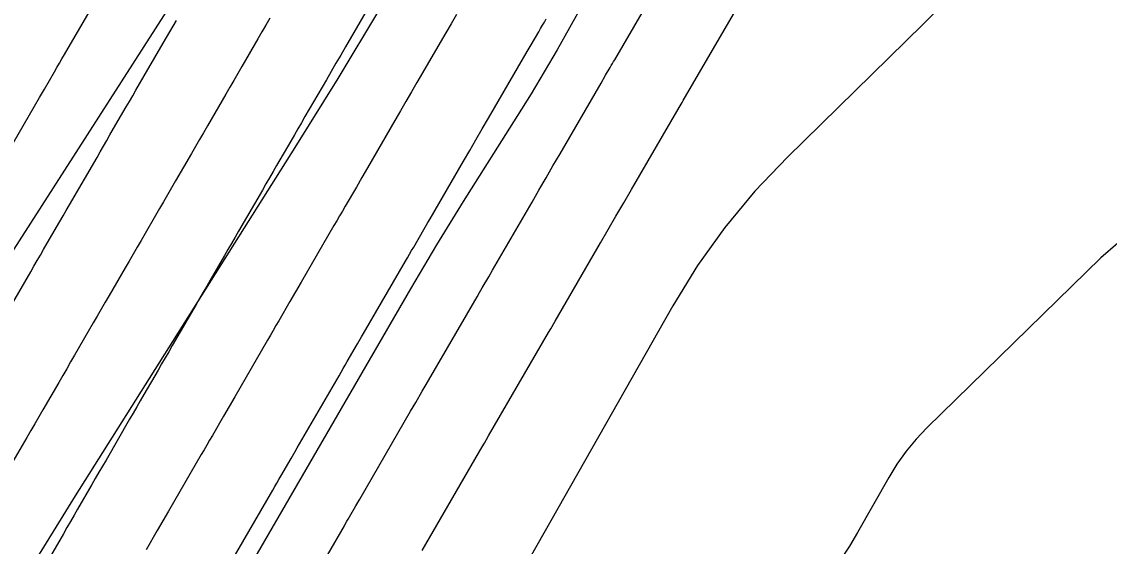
# Model space of a CAD drawing. Extents: x 1005228 to 1008882, y 1883389 to 1885754.
# Drawn here: x 1008532.95 to 1008573.86, y 1885054.7 to 1885074.41 of the extents above; entities that cross this region are included whole.
import ezdxf

# ---------------------------------------------------------------- set-up
doc = ezdxf.new("R2010")
doc.units = 0
for name, color, linetype in [('ATDIMS', 7, 'Continuous'), ('C-ANNO-NOTE', 7, 'Continuous'), ('S_BRIDGE', 7, 'Continuous'), ('TSOBSTACLE', 7, 'Continuous')]:
    doc.layers.add(name, color=color, linetype=linetype)

msp = doc.modelspace()

# ---------------------------------------------------------------- linework, layer by layer
at = {"layer": 'ATDIMS'}
for points in [[(1008548.014, 1885054.543), (1008550.273, 1885058.437), (1008550.354, 1885058.575), (1008550.514, 1885058.852), (1008552.768, 1885062.735), (1008552.85, 1885062.877), (1008553.015, 1885063.161), (1008554.723, 1885066.102), (1008555.015, 1885066.604), (1008555.306, 1885067.106), (1008555.598, 1885067.607), (1008555.89, 1885068.109), (1008557.683, 1885071.192), (1008557.792, 1885071.38), (1008557.833, 1885071.45), (1008560.254, 1885075.608), (1008560.32, 1885075.72), (1008562.775, 1885079.934), (1008562.819, 1885080.009), (1008565.301, 1885084.266), (1008565.319, 1885084.297), (1008567.823, 1885088.584), (1008567.844, 1885088.619)], [(1008542.288, 1885074.55), (1008542.137, 1885074.29), (1008541.986, 1885074.03), (1008541.835, 1885073.77), (1008541.231, 1885072.731), (1008541.081, 1885072.471), (1008540.93, 1885072.211), (1008540.779, 1885071.951), (1008540.628, 1885071.691), (1008539.938, 1885070.503), (1008539.787, 1885070.244), (1008539.637, 1885069.985), (1008539.486, 1885069.725), (1008539.336, 1885069.466), (1008538.734, 1885068.429), (1008538.583, 1885068.17), (1008538.433, 1885067.911), (1008538.282, 1885067.651), (1008538.132, 1885067.392), (1008537.438, 1885066.196), (1008537.288, 1885065.937), (1008537.138, 1885065.679), (1008536.988, 1885065.42), (1008536.838, 1885065.161), (1008536.237, 1885064.127), (1008536.087, 1885063.868), (1008535.937, 1885063.609), (1008535.787, 1885063.351), (1008535.637, 1885063.092), (1008534.939, 1885061.888), (1008534.789, 1885061.63), (1008534.64, 1885061.372), (1008534.49, 1885061.114), (1008534.341, 1885060.856), (1008533.743, 1885059.824), (1008533.593, 1885059.565), (1008533.444, 1885059.307), (1008533.294, 1885059.049), (1008533.145, 1885058.791), (1008532.443, 1885057.579)]]:
    msp.add_lwpolyline(points, dxfattribs=at)
at = {"layer": 'C-ANNO-NOTE'}
for points in [[(1008578.874, 1885127.581), (1008564.623, 1885105.878), (1008564.19, 1885105.223), (1008563.753, 1885104.571), (1008563.311, 1885103.921), (1008562.865, 1885103.275), (1008561.073, 1885100.694), (1008560.633, 1885100.044), (1008560.21, 1885099.383), (1008559.803, 1885098.713), (1008559.412, 1885098.032), (1008549.443, 1885080.156), (1008547.942, 1885077.508), (1008546.407, 1885074.882), (1008544.835, 1885072.276), (1008543.228, 1885069.692), (1008534.961, 1885056.597), (1008534.226, 1885055.42), (1008533.502, 1885054.237)], [(1008575.913, 1885107.914), (1008573.164, 1885103.728), (1008572.474, 1885102.684), (1008571.777, 1885101.644), (1008571.073, 1885100.609), (1008570.362, 1885099.579), (1008558.197, 1885082.059), (1008557.578, 1885081.143), (1008556.982, 1885080.213), (1008556.409, 1885079.269), (1008555.858, 1885078.31), (1008553.559, 1885074.187), (1008553.087, 1885073.354), (1008552.604, 1885072.528), (1008552.109, 1885071.708), (1008551.604, 1885070.895), (1008549.559, 1885067.656), (1008549.052, 1885066.844), (1008548.552, 1885066.028), (1008548.06, 1885065.206), (1008547.576, 1885064.38), (1008535.397, 1885043.384)], [(1008577.815, 1885089.255), (1008571.392, 1885079.747), (1008570.36, 1885078.301), (1008569.259, 1885076.911), (1008568.089, 1885075.58), (1008566.85, 1885074.306), (1008561.755, 1885069.328), (1008560.53, 1885068.045), (1008559.404, 1885066.686), (1008558.377, 1885065.251), (1008557.448, 1885063.741), (1008547.739, 1885046.644)], [(1008574.828, 1885066.642), (1008573.542, 1885065.536), (1008567.006, 1885059.15), (1008566.597, 1885058.722), (1008566.221, 1885058.268), (1008565.878, 1885057.789), (1008565.568, 1885057.285), (1008564.394, 1885055.217), (1008564.089, 1885054.708), (1008563.76, 1885054.217)]]:
    msp.add_lwpolyline(points, dxfattribs=at)
at = {"layer": 'S_BRIDGE'}
msp.add_lwpolyline([(1008525.063, 1885054.057), (1008539.261, 1885076.156), (1008539.494, 1885076.52), (1008539.728, 1885076.883), (1008539.963, 1885077.246), (1008540.197, 1885077.609), (1008541.136, 1885079.062), (1008541.368, 1885079.427), (1008541.592, 1885079.796), (1008541.81, 1885080.169), (1008542.022, 1885080.546), (1008555.154, 1885104.487), (1008555.657, 1885105.392), (1008556.171, 1885106.291), (1008556.696, 1885107.184), (1008557.23, 1885108.072), (1008559.39, 1885111.608), (1008559.934, 1885112.49), (1008560.484, 1885113.367), (1008561.042, 1885114.24)], dxfattribs=at)
at = {"layer": 'TSOBSTACLE'}
for points in [[(1008543.168, 1885052.16), (1008545.087, 1885055.473), (1008545.135, 1885055.556), (1008545.183, 1885055.639), (1008545.231, 1885055.722), (1008545.279, 1885055.805), (1008545.52, 1885056.219), (1008545.664, 1885056.468), (1008547.581, 1885059.774), (1008547.678, 1885059.941), (1008547.775, 1885060.108), (1008548.017, 1885060.525), (1008548.163, 1885060.776), (1008550.077, 1885064.074), (1008550.175, 1885064.242), (1008550.272, 1885064.41), (1008550.516, 1885064.83), (1008550.663, 1885065.082), (1008552.146, 1885067.636), (1008552.409, 1885068.089), (1008552.673, 1885068.542), (1008552.936, 1885068.996), (1008553.2, 1885069.449), (1008554.747, 1885072.11), (1008554.917, 1885072.403), (1008555.088, 1885072.695), (1008555.13, 1885072.768), (1008555.173, 1885072.842), (1008555.215, 1885072.915), (1008555.258, 1885072.988), (1008557.32, 1885076.529)], [(1008532.054, 1885068.869), (1008533.428, 1885071.238), (1008533.616, 1885071.561), (1008533.804, 1885071.885), (1008534.18, 1885072.532), (1008534.274, 1885072.694), (1008534.368, 1885072.856), (1008534.462, 1885073.018), (1008534.556, 1885073.18), (1008535.923, 1885075.534)], [(1008545.98, 1885074.933), (1008545.129, 1885073.469), (1008544.95, 1885073.161), (1008544.771, 1885072.853), (1008544.592, 1885072.545), (1008544.413, 1885072.236), (1008543.605, 1885070.846), (1008543.472, 1885070.617), (1008543.339, 1885070.387), (1008543.205, 1885070.157), (1008543.072, 1885069.927), (1008542.538, 1885069.009), (1008542.405, 1885068.779), (1008542.271, 1885068.549), (1008542.138, 1885068.319), (1008542.004, 1885068.089), (1008541.108, 1885066.545), (1008540.975, 1885066.315), (1008540.841, 1885066.085), (1008540.707, 1885065.855), (1008540.574, 1885065.625), (1008540.04, 1885064.704), (1008539.906, 1885064.474), (1008539.773, 1885064.244), (1008539.639, 1885064.014), (1008539.506, 1885063.784), (1008538.612, 1885062.244), (1008538.478, 1885062.013), (1008538.345, 1885061.783), (1008538.211, 1885061.552), (1008538.077, 1885061.322), (1008537.543, 1885060.4), (1008537.409, 1885060.169), (1008537.276, 1885059.939), (1008537.142, 1885059.708), (1008537.008, 1885059.478), (1008536.119, 1885057.941), (1008535.985, 1885057.71), (1008535.851, 1885057.479), (1008535.717, 1885057.248), (1008535.584, 1885057.017), (1008535.049, 1885056.094), (1008534.915, 1885055.863), (1008534.781, 1885055.632), (1008534.648, 1885055.401), (1008534.514, 1885055.17), (1008533.628, 1885053.638)], [(1008532.246, 1885063.223), (1008533.286, 1885065.017), (1008533.408, 1885065.226), (1008533.53, 1885065.436), (1008533.651, 1885065.646), (1008533.773, 1885065.855), (1008534.259, 1885066.694), (1008534.381, 1885066.904), (1008534.502, 1885067.113), (1008534.624, 1885067.323), (1008534.746, 1885067.533), (1008535.78, 1885069.315), (1008535.902, 1885069.525), (1008536.024, 1885069.736), (1008536.147, 1885069.947), (1008536.269, 1885070.157), (1008536.758, 1885070.999), (1008536.88, 1885071.21), (1008537.002, 1885071.42), (1008537.124, 1885071.631), (1008537.247, 1885071.841), (1008538.275, 1885073.613), (1008538.398, 1885073.824), (1008538.521, 1885074.035), (1008538.643, 1885074.247), (1008538.766, 1885074.458)], [(1008549.304, 1885074.682), (1008549.103, 1885074.337), (1008548.903, 1885073.992), (1008547.819, 1885072.129), (1008547.612, 1885071.773), (1008547.405, 1885071.416), (1008547.198, 1885071.059), (1008546.99, 1885070.703), (1008545.958, 1885068.925), (1008545.747, 1885068.563), (1008545.537, 1885068.2), (1008545.116, 1885067.476), (1008545.011, 1885067.295), (1008544.906, 1885067.113), (1008544.801, 1885066.932), (1008544.695, 1885066.751), (1008543.46, 1885064.622), (1008543.249, 1885064.26), (1008543.039, 1885063.897), (1008542.618, 1885063.172), (1008542.513, 1885062.991), (1008542.408, 1885062.81), (1008542.303, 1885062.629), (1008542.198, 1885062.447), (1008540.963, 1885060.318), (1008540.752, 1885059.956), (1008540.542, 1885059.593), (1008540.121, 1885058.868), (1008540.016, 1885058.687), (1008539.911, 1885058.505), (1008539.806, 1885058.324), (1008539.701, 1885058.143), (1008538.468, 1885056.014), (1008538.258, 1885055.651), (1008538.048, 1885055.288), (1008537.628, 1885054.562)], [(1008540.818, 1885054.087), (1008542.394, 1885056.808), (1008542.47, 1885056.94), (1008542.547, 1885057.072), (1008542.624, 1885057.204), (1008542.7, 1885057.336), (1008543.083, 1885057.997), (1008543.237, 1885058.261), (1008543.313, 1885058.393), (1008544.889, 1885061.111), (1008544.966, 1885061.243), (1008545.043, 1885061.375), (1008545.12, 1885061.508), (1008545.197, 1885061.64), (1008545.581, 1885062.302), (1008545.734, 1885062.566), (1008545.811, 1885062.699), (1008547.386, 1885065.412), (1008547.463, 1885065.545), (1008547.54, 1885065.678), (1008547.617, 1885065.81), (1008547.694, 1885065.943), (1008548.079, 1885066.606), (1008548.233, 1885066.871), (1008548.31, 1885067.004), (1008549.568, 1885069.169), (1008549.803, 1885069.574), (1008550.039, 1885069.979), (1008550.274, 1885070.384), (1008550.51, 1885070.789), (1008551.825, 1885073.051), (1008551.968, 1885073.296), (1008552.111, 1885073.542), (1008552.397, 1885074.034), (1008552.468, 1885074.157), (1008552.539, 1885074.279), (1008552.611, 1885074.402), (1008552.682, 1885074.525)]]:
    msp.add_lwpolyline(points, dxfattribs=at)

doc.saveas('drawing.dxf')
